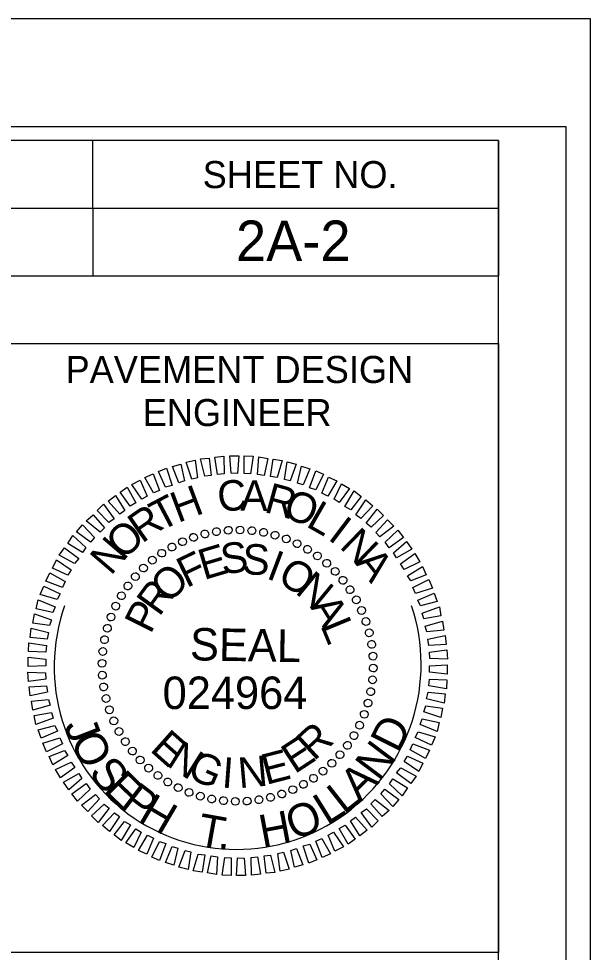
# Model space of a CAD drawing. Extents: x 1640342 to 1730599, y 538663 to 843747.
# Drawn here: x 1730156.25 to 1730177.39, y 540047.85 to 540082.36 of the extents above; entities that cross this region are included whole.
import ezdxf

# ---------------------------------------------------------------- set-up
doc = ezdxf.new("R2010")
doc.units = 0
for name, color, linetype in [('Sheet Data Field CELL', 7, 'Continuous'), ('Sheet PE Seal Cell', 7, 'Continuous'), ('Sheet Plan CELL', 7, 'Continuous'), ('Sheet Plan Layout CELL', 7, 'Continuous'), ('Sheet Plot Border Inside CELL', 7, 'Continuous'), ('Sheet Plot Border Outside CELL', 7, 'Continuous')]:
    doc.layers.add(name, color=color, linetype=linetype)

msp = doc.modelspace()

# ---------------------------------------------------------------- linework, layer by layer
at = {"layer": 'Sheet PE Seal Cell'}
for p, q in [((1730163.129, 540063.318), (1730163.129, 540063.318)), ((1730163.569, 540063.398), (1730163.569, 540063.398)), ((1730163.999, 540063.458), (1730163.999, 540063.458)), ((1730164.439, 540063.468), (1730164.439, 540063.468)), ((1730164.879, 540063.438), (1730164.879, 540063.438)), ((1730165.309, 540063.368), (1730165.309, 540063.368)), ((1730162.309, 540063.038), (1730162.309, 540063.038)), ((1730162.709, 540063.198), (1730162.709, 540063.198)), ((1730165.729, 540063.278), (1730165.729, 540063.278)), ((1730166.149, 540063.138), (1730166.149, 540063.138)), ((1730166.549, 540062.958), (1730166.549, 540062.958)), ((1730161.539, 540062.608), (1730161.539, 540062.608)), ((1730161.919, 540062.838), (1730161.919, 540062.838)), ((1730166.939, 540062.758), (1730166.939, 540062.758)), ((1730161.189, 540062.358), (1730161.189, 540062.358)), ((1730167.299, 540062.508), (1730167.299, 540062.508)), ((1730160.859, 540062.058), (1730160.859, 540062.058)), ((1730167.649, 540062.238), (1730167.649, 540062.238)), ((1730167.959, 540061.938), (1730167.959, 540061.938)), ((1730160.559, 540061.748), (1730160.559, 540061.748)), ((1730168.259, 540061.608), (1730168.259, 540061.608)), ((1730160.289, 540061.398), (1730160.289, 540061.398)), ((1730168.509, 540061.258), (1730168.509, 540061.258)), ((1730160.039, 540061.038), (1730160.039, 540061.038)), ((1730168.739, 540060.878), (1730168.739, 540060.878)), ((1730159.839, 540060.648), (1730159.839, 540060.648)), ((1730159.659, 540060.248), (1730159.659, 540060.248)), ((1730168.939, 540060.488), (1730168.939, 540060.488)), ((1730169.099, 540060.088), (1730169.099, 540060.088)), ((1730159.519, 540059.828), (1730159.519, 540059.828)), ((1730169.219, 540059.668), (1730169.219, 540059.668)), ((1730159.429, 540059.408), (1730159.429, 540059.408)), ((1730169.299, 540059.228), (1730169.299, 540059.228)), ((1730159.359, 540058.978), (1730159.359, 540058.978)), ((1730159.329, 540058.538), (1730159.329, 540058.538)), ((1730169.359, 540058.798), (1730169.359, 540058.798)), ((1730169.369, 540058.358), (1730169.369, 540058.358)), ((1730159.339, 540058.098), (1730159.339, 540058.098)), ((1730169.339, 540057.918), (1730169.339, 540057.918)), ((1730159.399, 540057.668), (1730159.399, 540057.668)), ((1730169.269, 540057.488), (1730169.269, 540057.488)), ((1730159.479, 540057.228), (1730159.479, 540057.228)), ((1730159.599, 540056.808), (1730159.599, 540056.808)), ((1730169.179, 540057.068), (1730169.179, 540057.068)), ((1730159.759, 540056.408), (1730159.759, 540056.408)), ((1730169.039, 540056.648), (1730169.039, 540056.648)), ((1730168.859, 540056.248), (1730168.859, 540056.248)), ((1730159.959, 540056.018), (1730159.959, 540056.018)), ((1730168.659, 540055.858), (1730168.659, 540055.858)), ((1730160.189, 540055.638), (1730160.189, 540055.638)), ((1730168.409, 540055.498), (1730168.409, 540055.498)), ((1730160.439, 540055.288), (1730160.439, 540055.288)), ((1730168.139, 540055.148), (1730168.139, 540055.148)), ((1730160.739, 540054.958), (1730160.739, 540054.958)), ((1730167.839, 540054.838), (1730167.839, 540054.838)), ((1730161.049, 540054.658), (1730161.049, 540054.658)), ((1730161.399, 540054.388), (1730161.399, 540054.388)), ((1730167.509, 540054.538), (1730167.509, 540054.538)), ((1730161.759, 540054.138), (1730161.759, 540054.138)), ((1730166.779, 540054.058), (1730166.779, 540054.058)), ((1730167.159, 540054.288), (1730167.159, 540054.288)), ((1730162.149, 540053.938), (1730162.149, 540053.938)), ((1730162.549, 540053.758), (1730162.549, 540053.758)), ((1730165.989, 540053.698), (1730165.989, 540053.698)), ((1730166.389, 540053.858), (1730166.389, 540053.858)), ((1730162.969, 540053.618), (1730162.969, 540053.618)), ((1730163.389, 540053.528), (1730163.389, 540053.528)), ((1730163.819, 540053.458), (1730163.819, 540053.458)), ((1730164.259, 540053.428), (1730164.259, 540053.428)), ((1730164.699, 540053.438), (1730164.699, 540053.438)), ((1730165.129, 540053.498), (1730165.129, 540053.498)), ((1730165.569, 540053.578), (1730165.569, 540053.578))]:
    msp.add_line(p, q, dxfattribs=at)
for points in [[(1730163.129, 540065.448), (1730162.969, 540066.088), (1730163.299, 540066.118), (1730163.369, 540065.478)], [(1730163.609, 540065.508), (1730163.499, 540066.148), (1730163.839, 540066.188), (1730163.849, 540065.538)], [(1730164.109, 540065.558), (1730164.059, 540066.208), (1730164.389, 540066.198), (1730164.349, 540065.548)], [(1730164.589, 540065.548), (1730164.589, 540066.198), (1730164.919, 540066.188), (1730164.829, 540065.538)], [(1730165.089, 540065.518), (1730165.129, 540066.168), (1730165.459, 540066.108), (1730165.329, 540065.478)], [(1730165.569, 540065.438), (1730165.659, 540066.078), (1730165.989, 540066.028), (1730165.809, 540065.408)], [(1730161.679, 540065.048), (1730161.419, 540065.628), (1730161.719, 540065.748), (1730161.929, 540065.108)], [(1730162.169, 540065.208), (1730161.939, 540065.808), (1730162.249, 540065.898), (1730162.379, 540065.278)], [(1730162.649, 540065.338), (1730162.439, 540065.968), (1730162.779, 540066.038), (1730162.859, 540065.388)], [(1730166.079, 540065.328), (1730166.179, 540065.978), (1730166.519, 540065.898), (1730166.289, 540065.278)], [(1730166.559, 540065.198), (1730166.709, 540065.818), (1730167.019, 540065.718), (1730166.769, 540065.128)], [(1730161.239, 540064.838), (1730160.919, 540065.398), (1730161.229, 540065.538), (1730161.459, 540064.928)], [(1730167.009, 540065.018), (1730167.239, 540065.648), (1730167.519, 540065.528), (1730167.239, 540064.948)], [(1730167.459, 540064.828), (1730167.709, 540065.418), (1730168.019, 540065.278), (1730167.679, 540064.718)], [(1730160.369, 540064.348), (1730159.999, 540064.858), (1730160.259, 540065.048), (1730160.589, 540064.468)], [(1730160.809, 540064.598), (1730160.439, 540065.138), (1730160.749, 540065.298), (1730160.999, 540064.718)], [(1730167.919, 540064.598), (1730168.189, 540065.168), (1730168.489, 540064.998), (1730168.109, 540064.478)], [(1730159.989, 540064.048), (1730159.559, 540064.528), (1730159.829, 540064.738), (1730160.179, 540064.178)], [(1730168.309, 540064.328), (1730168.659, 540064.908), (1730168.919, 540064.698), (1730168.529, 540064.208)], [(1730159.589, 540063.738), (1730159.149, 540064.178), (1730159.389, 540064.418), (1730159.779, 540063.878)], [(1730168.719, 540064.028), (1730169.089, 540064.578), (1730169.349, 540064.358), (1730168.909, 540063.888)], [(1730159.259, 540063.388), (1730158.749, 540063.798), (1730158.999, 540064.028), (1730159.419, 540063.548)], [(1730169.099, 540063.718), (1730169.509, 540064.238), (1730169.749, 540063.998), (1730169.289, 540063.568)], [(1730158.909, 540063.008), (1730158.389, 540063.398), (1730158.609, 540063.658), (1730159.049, 540063.188)], [(1730169.459, 540063.368), (1730169.889, 540063.838), (1730170.129, 540063.598), (1730169.609, 540063.208)], [(1730169.809, 540063.008), (1730170.269, 540063.458), (1730170.479, 540063.188), (1730169.949, 540062.808)], [(1730158.609, 540062.628), (1730158.069, 540062.968), (1730158.259, 540063.258), (1730158.739, 540062.818)], [(1730170.109, 540062.618), (1730170.599, 540063.038), (1730170.789, 540062.748), (1730170.229, 540062.428)], [(1730158.309, 540062.228), (1730157.749, 540062.528), (1730157.949, 540062.808), (1730158.469, 540062.408)], [(1730158.069, 540061.798), (1730157.499, 540062.048), (1730157.649, 540062.358), (1730158.189, 540061.988)], [(1730170.369, 540062.208), (1730170.899, 540062.588), (1730171.089, 540062.288), (1730170.509, 540062.008)], [(1730170.629, 540061.768), (1730171.189, 540062.118), (1730171.319, 540061.808), (1730170.749, 540061.578)], [(1730157.869, 540061.338), (1730157.249, 540061.568), (1730157.399, 540061.878), (1730157.969, 540061.558)], [(1730170.829, 540061.338), (1730171.419, 540061.638), (1730171.549, 540061.318), (1730170.929, 540061.118)], [(1730157.669, 540060.898), (1730157.049, 540061.078), (1730157.179, 540061.388), (1730157.779, 540061.108)], [(1730157.519, 540060.418), (1730156.899, 540060.548), (1730156.969, 540060.878), (1730157.599, 540060.628)], [(1730171.009, 540060.868), (1730171.619, 540061.128), (1730171.729, 540060.818), (1730171.109, 540060.658)], [(1730171.169, 540060.388), (1730171.809, 540060.618), (1730171.869, 540060.288), (1730171.239, 540060.178)], [(1730157.389, 540059.938), (1730156.769, 540060.018), (1730156.839, 540060.358), (1730157.469, 540060.148)], [(1730171.289, 540059.908), (1730171.919, 540060.098), (1730171.979, 540059.758), (1730171.349, 540059.698)], [(1730157.309, 540059.428), (1730156.669, 540059.488), (1730156.709, 540059.828), (1730157.359, 540059.668)], [(1730171.379, 540059.428), (1730172.029, 540059.568), (1730172.059, 540059.228), (1730171.419, 540059.188)], [(1730157.259, 540058.948), (1730156.609, 540058.968), (1730156.629, 540059.298), (1730157.279, 540059.188)], [(1730171.439, 540058.948), (1730172.089, 540059.028), (1730172.109, 540058.688), (1730171.459, 540058.708)], [(1730157.249, 540058.448), (1730156.599, 540058.418), (1730156.599, 540058.758), (1730157.249, 540058.688)], [(1730171.449, 540058.448), (1730172.099, 540058.478), (1730172.099, 540058.138), (1730171.449, 540058.208)], [(1730157.259, 540057.948), (1730156.609, 540057.868), (1730156.589, 540058.208), (1730157.239, 540058.188)], [(1730171.439, 540057.948), (1730172.089, 540057.928), (1730172.069, 540057.598), (1730171.419, 540057.708)], [(1730157.319, 540057.468), (1730156.669, 540057.328), (1730156.639, 540057.668), (1730157.279, 540057.708)], [(1730171.389, 540057.468), (1730172.029, 540057.408), (1730171.989, 540057.068), (1730171.339, 540057.228)], [(1730157.409, 540056.988), (1730156.779, 540056.798), (1730156.719, 540057.138), (1730157.349, 540057.198)], [(1730171.309, 540056.958), (1730171.929, 540056.878), (1730171.859, 540056.538), (1730171.229, 540056.748)], [(1730157.529, 540056.508), (1730156.889, 540056.278), (1730156.829, 540056.608), (1730157.459, 540056.718)], [(1730171.179, 540056.478), (1730171.799, 540056.348), (1730171.729, 540056.018), (1730171.099, 540056.268)], [(1730157.689, 540056.028), (1730157.079, 540055.768), (1730156.969, 540056.078), (1730157.589, 540056.238)], [(1730157.869, 540055.558), (1730157.279, 540055.258), (1730157.149, 540055.578), (1730157.769, 540055.778)], [(1730171.029, 540055.998), (1730171.649, 540055.818), (1730171.519, 540055.508), (1730170.919, 540055.788)], [(1730170.829, 540055.558), (1730171.449, 540055.328), (1730171.299, 540055.018), (1730170.729, 540055.338)], [(1730158.069, 540055.128), (1730157.509, 540054.778), (1730157.379, 540055.088), (1730157.949, 540055.318)], [(1730170.629, 540055.098), (1730171.199, 540054.848), (1730171.049, 540054.538), (1730170.509, 540054.908)], [(1730158.329, 540054.688), (1730157.799, 540054.308), (1730157.609, 540054.608), (1730158.189, 540054.888)], [(1730170.389, 540054.668), (1730170.949, 540054.368), (1730170.749, 540054.088), (1730170.229, 540054.488)], [(1730158.589, 540054.278), (1730158.099, 540053.858), (1730157.909, 540054.148), (1730158.469, 540054.468)], [(1730158.889, 540053.888), (1730158.429, 540053.438), (1730158.219, 540053.708), (1730158.749, 540054.088)], [(1730170.089, 540054.268), (1730170.629, 540053.928), (1730170.439, 540053.638), (1730169.959, 540054.078)], [(1730159.239, 540053.528), (1730158.809, 540053.058), (1730158.569, 540053.298), (1730159.089, 540053.688)], [(1730169.789, 540053.888), (1730170.309, 540053.498), (1730170.089, 540053.238), (1730169.649, 540053.708)], [(1730159.599, 540053.178), (1730159.189, 540052.658), (1730158.949, 540052.898), (1730159.409, 540053.328)], [(1730169.439, 540053.508), (1730169.949, 540053.098), (1730169.699, 540052.868), (1730169.279, 540053.348)], [(1730159.979, 540052.868), (1730159.609, 540052.318), (1730159.349, 540052.538), (1730159.789, 540053.008)], [(1730169.109, 540053.158), (1730169.549, 540052.718), (1730169.309, 540052.478), (1730168.919, 540053.018)], [(1730160.389, 540052.568), (1730160.039, 540051.988), (1730159.779, 540052.198), (1730160.169, 540052.688)], [(1730168.709, 540052.848), (1730169.139, 540052.368), (1730168.869, 540052.158), (1730168.519, 540052.718)], [(1730160.779, 540052.298), (1730160.509, 540051.728), (1730160.209, 540051.898), (1730160.589, 540052.418)], [(1730167.889, 540052.298), (1730168.259, 540051.758), (1730167.949, 540051.598), (1730167.699, 540052.178)], [(1730168.329, 540052.548), (1730168.699, 540052.038), (1730168.439, 540051.848), (1730168.109, 540052.428)], [(1730161.239, 540052.068), (1730160.989, 540051.478), (1730160.679, 540051.618), (1730161.019, 540052.178)], [(1730161.689, 540051.878), (1730161.459, 540051.248), (1730161.179, 540051.368), (1730161.459, 540051.948)], [(1730167.459, 540052.058), (1730167.779, 540051.498), (1730167.469, 540051.358), (1730167.239, 540051.968)], [(1730162.139, 540051.698), (1730161.989, 540051.078), (1730161.679, 540051.178), (1730161.929, 540051.768)], [(1730162.619, 540051.568), (1730162.519, 540050.918), (1730162.179, 540050.998), (1730162.409, 540051.618)], [(1730166.049, 540051.558), (1730166.259, 540050.928), (1730165.919, 540050.858), (1730165.839, 540051.508)], [(1730166.529, 540051.688), (1730166.759, 540051.088), (1730166.449, 540050.998), (1730166.319, 540051.618)], [(1730167.019, 540051.848), (1730167.279, 540051.268), (1730166.979, 540051.148), (1730166.769, 540051.788)], [(1730163.129, 540051.458), (1730163.039, 540050.818), (1730162.709, 540050.868), (1730162.889, 540051.488)], [(1730163.609, 540051.378), (1730163.569, 540050.728), (1730163.239, 540050.788), (1730163.369, 540051.418)], [(1730164.109, 540051.348), (1730164.109, 540050.698), (1730163.779, 540050.708), (1730163.869, 540051.358)], [(1730164.589, 540051.338), (1730164.639, 540050.688), (1730164.309, 540050.698), (1730164.349, 540051.348)], [(1730165.089, 540051.388), (1730165.199, 540050.748), (1730164.859, 540050.708), (1730164.849, 540051.358)], [(1730165.569, 540051.448), (1730165.729, 540050.808), (1730165.399, 540050.778), (1730165.329, 540051.418)]]:
    msp.add_lwpolyline(points, close=True, dxfattribs=at)
for centre, major_axis in [((1730162.716, 540063.191), (-0.047, 0.136)), ((1730163.136, 540063.315), (-0.035, 0.14)), ((1730163.565, 540063.402), (-0.023, 0.142)), ((1730163.999, 540063.452), (-0.01, 0.144)), ((1730164.437, 540063.463), (0.003, 0.144)), ((1730164.874, 540063.436), (0.015, 0.143)), ((1730165.306, 540063.372), (0.027, 0.141)), ((1730165.732, 540063.27), (0.04, 0.138)), ((1730166.147, 540063.131), (0.052, 0.134)), ((1730161.918, 540062.835), (-0.07, 0.126)), ((1730162.309, 540063.03), (-0.059, 0.132)), ((1730166.548, 540062.956), (0.063, 0.129)), ((1730161.544, 540062.606), (-0.081, 0.119)), ((1730166.933, 540062.747), (0.074, 0.123)), ((1730167.298, 540062.506), (0.085, 0.116)), ((1730161.193, 540062.346), (-0.091, 0.112)), ((1730167.64, 540062.234), (0.094, 0.109)), ((1730160.865, 540062.056), (-0.1, 0.104)), ((1730167.958, 540061.932), (0.104, 0.1)), ((1730160.564, 540061.739), (-0.109, 0.094)), ((1730168.247, 540061.605), (0.112, 0.091)), ((1730160.291, 540061.396), (-0.116, 0.085)), ((1730168.508, 540061.253), (0.119, 0.081)), ((1730160.05, 540061.031), (-0.123, 0.074)), ((1730168.736, 540060.88), (0.126, 0.07)), ((1730159.841, 540060.647), (-0.129, 0.063)), ((1730168.932, 540060.488), (0.132, 0.059)), ((1730159.666, 540060.245), (-0.134, 0.052)), ((1730169.092, 540060.081), (0.136, 0.047)), ((1730159.528, 540059.831), (-0.138, 0.04)), ((1730159.425, 540059.405), (-0.141, 0.027)), ((1730169.216, 540059.661), (0.14, 0.035)), ((1730169.304, 540059.233), (0.142, 0.023)), ((1730159.361, 540058.972), (-0.143, 0.015)), ((1730169.353, 540058.798), (0.144, 0.01)), ((1730159.334, 540058.535), (-0.144, 0.003)), ((1730169.365, 540058.36), (0.144, -0.003)), ((1730159.346, 540058.098), (-0.144, -0.01)), ((1730159.395, 540057.663), (-0.142, -0.023)), ((1730169.338, 540057.924), (0.143, -0.015)), ((1730169.273, 540057.491), (0.141, -0.027)), ((1730159.482, 540057.234), (-0.14, -0.035)), ((1730169.171, 540057.065), (0.138, -0.04)), ((1730159.607, 540056.815), (-0.136, -0.047)), ((1730169.032, 540056.65), (0.134, -0.052)), ((1730159.767, 540056.408), (-0.132, -0.059)), ((1730168.858, 540056.249), (0.129, -0.063)), ((1730159.962, 540056.016), (-0.126, -0.07)), ((1730160.191, 540055.643), (-0.119, -0.081)), ((1730168.649, 540055.864), (0.123, -0.074)), ((1730160.451, 540055.291), (-0.112, -0.091)), ((1730168.407, 540055.5), (0.116, -0.085)), ((1730160.741, 540054.963), (-0.104, -0.1)), ((1730168.135, 540055.157), (0.109, -0.094)), ((1730161.059, 540054.662), (-0.094, -0.109)), ((1730167.506, 540054.55), (0.091, -0.112)), ((1730167.834, 540054.84), (0.1, -0.104)), ((1730161.401, 540054.39), (-0.085, -0.116)), ((1730167.154, 540054.289), (0.081, -0.119)), ((1730161.766, 540054.148), (-0.074, -0.123)), ((1730162.15, 540053.94), (-0.063, -0.129)), ((1730166.39, 540053.866), (0.059, -0.132)), ((1730166.781, 540054.061), (0.07, -0.126)), ((1730162.552, 540053.765), (-0.052, -0.134)), ((1730162.967, 540053.626), (-0.04, -0.138)), ((1730163.392, 540053.524), (-0.027, -0.141)), ((1730165.134, 540053.494), (0.023, -0.142)), ((1730165.563, 540053.581), (0.035, -0.14)), ((1730165.982, 540053.705), (0.047, -0.136)), ((1730163.825, 540053.459), (-0.015, -0.143)), ((1730164.262, 540053.433), (-0.003, -0.144)), ((1730164.699, 540053.444), (0.01, -0.144))]:
    msp.add_ellipse(centre, major_axis=major_axis, ratio=0.999708, dxfattribs=at)
at = {"layer": 'Sheet Plan CELL'}
for p, q in [((1730158.985, 540077.849), (1730158.995, 540072.849)), ((1730133.98, 540075.354), (1730173.99, 540075.352)), ((1730133.983, 540072.847), (1730173.99, 540072.852)), ((1730133.983, 540072.847), (1730173.99, 540072.852))]:
    msp.add_line(p, q, dxfattribs=at)
for points in [[(1730173.998, 540077.862), (1729873.99, 540077.862), (1729873.99, 539867.862), (1730173.993, 539867.862)], [(1730133.983, 540077.864), (1730173.998, 540077.862), (1730173.99, 540072.852), (1730133.983, 540072.847)], [(1730153.993, 540070.349), (1730173.99, 540070.352), (1730173.993, 540047.849), (1730153.993, 540047.847)]]:
    msp.add_lwpolyline(points, close=True, dxfattribs=at)
at = {"layer": 'Sheet Plan Layout CELL'}
msp.add_lwpolyline([(1730126.14, 540035.564), (1730173.995, 540035.564), (1730174, 540077.862), (1730126.14, 540077.862)], close=True, dxfattribs=at)
at = {"layer": 'Sheet Plot Border Inside CELL'}
msp.add_lwpolyline([(1729843.293, 539867.359), (1730176.49, 539867.362), (1730176.493, 540078.359), (1729843.293, 540078.359)], close=True, dxfattribs=at)
at = {"layer": 'Sheet Plot Border Outside CELL'}
msp.add_lwpolyline([(1729840.693, 539863.359), (1730177.393, 539863.359), (1730177.393, 540082.359), (1729840.693, 540082.359)], close=True, dxfattribs=at)
msp.add_ellipse((1730164.349, 540058.448), major_axis=(4.509, 5.104), ratio=0.993455, start_param=1.958957, end_param=5.764947, dxfattribs=at)

# ---------------------------------------------------------------- texts
at = {"layer": 'Sheet Data Field CELL'}
msp.add_text('2A-2', height=1.5, rotation=0, dxfattribs=at).set_placement((1730164.288, 540073.399))
at = {"layer": 'Sheet PE Seal Cell'}
for s, height, rotation, p in [('H', 1.128, 20.6195, (1730162.139, 540063.718)), ('C', 1.128, 6.2199, (1730163.659, 540064.118)), ('A', 1.128, 359.0203, (1730164.449, 540064.178)), ('R', 1.128, 344.6211, (1730165.289, 540064.138)), ('T', 1.128, 27.8198, (1730161.489, 540063.388)), ('O', 1.128, 337.4212, (1730165.959, 540063.988)), ('L', 1.128, 330.2209, (1730166.839, 540063.618)), ('R', 1.128, 35.0205, (1730160.809, 540062.948)), ('O', 1.128, 42.2217, (1730160.119, 540062.328)), ('I', 1.128, 323.0201, (1730167.649, 540063.138)), ('N', 1.128, 315.8189, (1730168.079, 540062.828)), ('N', 1.128, 49.4235, (1730159.659, 540061.748)), ('E', 1.128, 16.6111, (1730163.099, 540061.608)), ('S', 1.128, 7.2556, (1730163.789, 540061.818)), ('S', 1.128, 357.9004, (1730164.509, 540061.828)), ('F', 1.128, 25.967, (1730162.459, 540061.308)), ('I', 1.128, 339.1896, (1730165.369, 540061.688)), ('A', 1.128, 308.6172, (1730168.669, 540062.238)), ('O', 1.128, 329.8335, (1730165.769, 540061.548)), ('O', 1.128, 44.6812, (1730161.799, 540060.718)), ('N', 1.128, 320.4766, (1730166.439, 540061.148)), ('R', 1.128, 54.0397, (1730161.449, 540060.228)), ('P', 1.128, 63.3989, (1730161.129, 540059.588)), ('A', 1.128, 301.7603, (1730167.009, 540060.628)), ('L', 1.128, 292.4008, (1730167.399, 540059.938)), ('SEAL', 1.1996, 359, (1730162.579, 540058.648)), ('D', 1.2, 63.6039, (1730170.285, 540055.182)), ('J', 1.2, 291.2124, (1730157.911, 540056.242)), ('E', 1.128, 318.2769, (1730161.069, 540055.318)), ('R', 1.128, 42.4814, (1730167.169, 540054.898)), ('O', 1.2, 296.4669, (1730158.135, 540055.665)), ('E', 1.128, 33.1241, (1730166.459, 540054.428)), ('N', 1.128, 327.634, (1730161.669, 540054.778)), ('E', 1.128, 14.4118, (1730165.399, 540054.038)), ('N', 1.2, 53.0513, (1730169.575, 540054.139)), ('S', 1.2, 308.0413, (1730158.806, 540054.483)), ('G', 1.128, 336.9902, (1730162.429, 540054.328)), ('I', 1.128, 355.7012, (1730163.739, 540053.948)), ('N', 1.128, 5.0564, (1730164.409, 540053.918)), ('A', 1.2, 44.3588, (1730168.854, 540053.39)), ('E', 1.2, 315.3853, (1730159.35, 540053.814)), ('P', 1.2, 322.5143, (1730159.955, 540053.236)), ('L', 1.2, 38.1871, (1730168.277, 540052.928)), ('H', 1.2, 329.641, (1730160.627, 540052.738)), ('L', 1.2, 32.0108, (1730167.655, 540052.531)), ('O', 1.2, 20.6113, (1730166.41, 540051.984)), ('T', 1.2, 349.8271, (1730162.805, 540051.818)), ('H', 1.2, 10.7371, (1730165.267, 540051.719)), ('.', 1.2, 356.6032, (1730163.595, 540051.687))]:
    msp.add_text(s, height=height, rotation=rotation, dxfattribs=at).set_placement(p)
msp.add_text('024964', height=1.1996, dxfattribs=at).set_placement((1730161.574, 540056.846))
at = {"layer": 'Sheet Plan CELL'}
for s, height, p in [('SHEET NO.', 1, (1730163.055, 540076.097)), ('PAVEMENT DESIGN', 1.00002, (1730157.984, 540068.894)), ('ENGINEER', 1, (1730160.838, 540067.302))]:
    msp.add_text(s, height=height, rotation=0, dxfattribs=at).set_placement(p)

doc.saveas('drawing.dxf')
